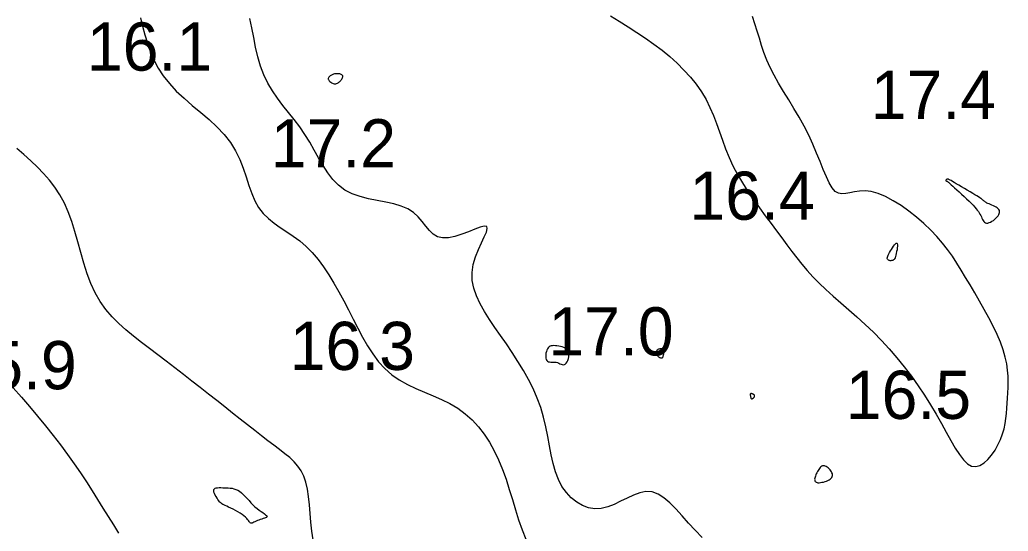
# Model space of a CAD drawing. Extents: x 3040093 to 3056816, y 408076 to 509144.
# Drawn here: x 3046278.7 to 3046381.4, y 435087.9 to 435141 of the extents above; entities that cross this region are included whole.
import ezdxf

# ---------------------------------------------------------------- set-up
doc = ezdxf.new("R2010")
doc.units = 0
doc.layers.add('V-CHAN-CONT-EL17', color=7, linetype='Continuous')
doc.layers.add('V-TOPO-SOUN-0610', color=7, linetype='Continuous')

msp = doc.modelspace()

# ---------------------------------------------------------------- linework, layer by layer
at = {"layer": 'V-CHAN-CONT-EL17'}
for points in [[(3046291.29, 435141.18), (3046291.5, 435140.3), (3046291.73, 435139.42), (3046292, 435138.54), (3046292.31, 435137.67), (3046292.68, 435136.81), (3046293.13, 435135.96), (3046293.65, 435135.14), (3046294.28, 435134.34), (3046295, 435133.57), (3046295.81, 435132.82), (3046296.66, 435132.08), (3046297.53, 435131.35), (3046298.4, 435130.6), (3046299.22, 435129.84), (3046299.97, 435129.05), (3046300.62, 435128.23), (3046301.16, 435127.36), (3046301.59, 435126.46), (3046301.95, 435125.55), (3046302.25, 435124.65), (3046302.54, 435123.78), (3046302.83, 435122.94), (3046303.16, 435122.17), (3046303.55, 435121.48), (3046304.02, 435120.87), (3046304.56, 435120.34), (3046305.16, 435119.86), (3046305.8, 435119.41), (3046306.47, 435118.96), (3046307.15, 435118.5), (3046307.83, 435118.01), (3046308.49, 435117.45), (3046309.12, 435116.81), (3046309.72, 435116.1), (3046310.29, 435115.33), (3046310.84, 435114.51), (3046311.37, 435113.64), (3046311.89, 435112.73), (3046312.39, 435111.8), (3046312.88, 435110.85), (3046313.36, 435109.9), (3046313.85, 435108.95), (3046314.35, 435108.02), (3046314.87, 435107.13), (3046315.43, 435106.28), (3046316.02, 435105.48), (3046316.67, 435104.76), (3046317.38, 435104.13), (3046318.16, 435103.58), (3046319, 435103.11), (3046319.87, 435102.7), (3046320.77, 435102.32), (3046321.67, 435101.94), (3046322.56, 435101.55), (3046323.42, 435101.13), (3046324.25, 435100.64), (3046325.01, 435100.08), (3046325.72, 435099.44), (3046326.38, 435098.73), (3046326.98, 435097.96), (3046327.53, 435097.12), (3046328.03, 435096.23), (3046328.48, 435095.29), (3046328.89, 435094.3), (3046329.26, 435093.27), (3046329.59, 435092.22), (3046329.92, 435091.16), (3046330.23, 435090.1), (3046330.56, 435089.05), (3046330.92, 435088.03), (3046331.31, 435087.06)], [(3046349.61, 435087.24), (3046348.89, 435087.98), (3046348.2, 435088.73), (3046347.54, 435089.48), (3046346.9, 435090.19), (3046346.28, 435090.82), (3046345.66, 435091.35), (3046345.04, 435091.74), (3046344.42, 435091.96), (3046343.79, 435092), (3046343.14, 435091.88), (3046342.49, 435091.64), (3046341.83, 435091.33), (3046341.16, 435090.99), (3046340.49, 435090.67), (3046339.82, 435090.4), (3046339.15, 435090.24), (3046338.48, 435090.21), (3046337.82, 435090.32), (3046337.19, 435090.55), (3046336.59, 435090.89), (3046336.02, 435091.35), (3046335.52, 435091.9), (3046335.06, 435092.54), (3046334.69, 435093.26), (3046334.38, 435094.05), (3046334.14, 435094.91), (3046333.94, 435095.81), (3046333.76, 435096.75), (3046333.58, 435097.73), (3046333.39, 435098.72), (3046333.15, 435099.72), (3046332.86, 435100.71), (3046332.49, 435101.7), (3046332.06, 435102.68), (3046331.58, 435103.64), (3046331.05, 435104.58), (3046330.48, 435105.51), (3046329.89, 435106.42), (3046329.29, 435107.32), (3046328.69, 435108.19), (3046328.1, 435109.04), (3046327.53, 435109.87), (3046327.01, 435110.69), (3046326.56, 435111.5), (3046326.18, 435112.31), (3046325.91, 435113.11), (3046325.75, 435113.92), (3046325.73, 435114.73), (3046325.85, 435115.55), (3046326.09, 435116.35), (3046326.38, 435117.11), (3046326.7, 435117.82), (3046326.99, 435118.43), (3046327.21, 435118.93), (3046327.3, 435119.3), (3046327.24, 435119.51), (3046326.98, 435119.54), (3046326.56, 435119.43), (3046326, 435119.23), (3046325.36, 435118.97), (3046324.66, 435118.71), (3046323.95, 435118.48), (3046323.27, 435118.34), (3046322.65, 435118.32), (3046322.13, 435118.45), (3046321.69, 435118.72), (3046321.29, 435119.1), (3046320.91, 435119.54), (3046320.53, 435120.02), (3046320.11, 435120.5), (3046319.63, 435120.95), (3046319.06, 435121.33), (3046318.37, 435121.63), (3046317.59, 435121.86), (3046316.75, 435122.04), (3046315.87, 435122.21), (3046314.98, 435122.39), (3046314.1, 435122.61), (3046313.27, 435122.9), (3046312.51, 435123.29), (3046311.84, 435123.79), (3046311.25, 435124.39), (3046310.73, 435125.08), (3046310.24, 435125.83), (3046309.78, 435126.63), (3046309.33, 435127.45), (3046308.86, 435128.27), (3046308.36, 435129.07), (3046307.82, 435129.85), (3046307.25, 435130.6), (3046306.67, 435131.34), (3046306.08, 435132.07), (3046305.51, 435132.82), (3046304.98, 435133.59), (3046304.49, 435134.4), (3046304.08, 435135.26), (3046303.74, 435136.17), (3046303.47, 435137.13), (3046303.24, 435138.12), (3046303.04, 435139.12), (3046302.84, 435140.12), (3046302.62, 435141.1)], [(3046340.09, 435141.39), (3046341.02, 435140.82), (3046341.94, 435140.24), (3046342.85, 435139.66), (3046343.75, 435139.06), (3046344.62, 435138.45), (3046345.46, 435137.81), (3046346.27, 435137.15), (3046347.02, 435136.46), (3046347.74, 435135.75), (3046348.4, 435135.02), (3046349, 435134.27), (3046349.55, 435133.49), (3046350.03, 435132.7), (3046350.44, 435131.88), (3046350.8, 435131.04), (3046351.13, 435130.19), (3046351.44, 435129.33), (3046351.74, 435128.46), (3046352.06, 435127.58), (3046352.42, 435126.69), (3046352.82, 435125.81), (3046353.29, 435124.92), (3046353.81, 435124.04), (3046354.37, 435123.16), (3046354.96, 435122.3), (3046355.57, 435121.46), (3046356.18, 435120.63), (3046356.78, 435119.83), (3046357.36, 435119.06), (3046357.91, 435118.32), (3046358.43, 435117.61), (3046358.94, 435116.92), (3046359.46, 435116.25), (3046359.98, 435115.59), (3046360.54, 435114.93), (3046361.13, 435114.28), (3046361.77, 435113.62), (3046362.48, 435112.96), (3046363.23, 435112.28), (3046364.02, 435111.58), (3046364.85, 435110.87), (3046365.7, 435110.12), (3046366.55, 435109.35), (3046367.41, 435108.54), (3046368.25, 435107.69), (3046369.07, 435106.8), (3046369.86, 435105.88), (3046370.62, 435104.93), (3046371.36, 435103.96), (3046372.06, 435102.98), (3046372.72, 435101.99), (3046373.35, 435101), (3046373.93, 435100.03), (3046374.48, 435099.07), (3046374.98, 435098.15), (3046375.46, 435097.29), (3046375.91, 435096.51), (3046376.35, 435095.84), (3046376.77, 435095.29), (3046377.19, 435094.89), (3046377.62, 435094.65), (3046378.05, 435094.6), (3046378.48, 435094.72), (3046378.91, 435094.97), (3046379.31, 435095.33), (3046379.7, 435095.79), (3046380.05, 435096.3), (3046380.36, 435096.85), (3046380.63, 435097.42), (3046380.83, 435097.98), (3046380.99, 435098.52), (3046381.11, 435099.05), (3046381.19, 435099.58), (3046381.25, 435100.11), (3046381.29, 435100.64), (3046381.32, 435101.17), (3046381.35, 435101.7), (3046381.38, 435102.25), (3046381.41, 435102.8), (3046381.42, 435103.38), (3046381.41, 435103.98), (3046381.36, 435104.6), (3046381.27, 435105.26), (3046381.12, 435105.96), (3046380.9, 435106.7), (3046380.61, 435107.49), (3046380.26, 435108.31), (3046379.85, 435109.16), (3046379.4, 435110.03), (3046378.93, 435110.9), (3046378.44, 435111.76), (3046377.95, 435112.61), (3046377.46, 435113.44), (3046377, 435114.23), (3046376.54, 435114.98), (3046376.09, 435115.71), (3046375.62, 435116.42), (3046375.13, 435117.11), (3046374.6, 435117.79), (3046374.02, 435118.47), (3046373.38, 435119.14), (3046372.67, 435119.81), (3046371.91, 435120.47), (3046371.11, 435121.1), (3046370.3, 435121.68), (3046369.48, 435122.19), (3046368.68, 435122.61), (3046367.92, 435122.94), (3046367.2, 435123.14), (3046366.56, 435123.22), (3046365.97, 435123.19), (3046365.45, 435123.11), (3046364.98, 435123.01), (3046364.54, 435122.92), (3046364.15, 435122.89), (3046363.79, 435122.96), (3046363.46, 435123.16), (3046363.14, 435123.52), (3046362.83, 435124.03), (3046362.53, 435124.67), (3046362.21, 435125.42), (3046361.88, 435126.25), (3046361.52, 435127.14), (3046361.13, 435128.06), (3046360.7, 435129), (3046360.22, 435129.93), (3046359.7, 435130.85), (3046359.16, 435131.76), (3046358.62, 435132.65), (3046358.08, 435133.52), (3046357.57, 435134.38), (3046357.1, 435135.21), (3046356.69, 435136.01), (3046356.34, 435136.79), (3046356.05, 435137.56), (3046355.8, 435138.3), (3046355.57, 435139.05), (3046355.35, 435139.79), (3046355.11, 435140.55), (3046354.85, 435141.32)], [(3046309.23, 435086.98), (3046309.08, 435087.89), (3046308.97, 435088.82), (3046308.89, 435089.73), (3046308.82, 435090.62), (3046308.74, 435091.47), (3046308.63, 435092.26), (3046308.47, 435092.97), (3046308.25, 435093.6), (3046307.97, 435094.15), (3046307.63, 435094.64), (3046307.23, 435095.09), (3046306.78, 435095.52), (3046306.28, 435095.93), (3046305.73, 435096.35), (3046305.14, 435096.8), (3046304.51, 435097.28), (3046303.84, 435097.79), (3046303.14, 435098.34), (3046302.4, 435098.92), (3046301.64, 435099.52), (3046300.85, 435100.14), (3046300.04, 435100.79), (3046299.2, 435101.44), (3046298.35, 435102.11), (3046297.48, 435102.79), (3046296.61, 435103.47), (3046295.73, 435104.16), (3046294.85, 435104.84), (3046293.96, 435105.52), (3046293.09, 435106.18), (3046292.23, 435106.84), (3046291.39, 435107.48), (3046290.56, 435108.12), (3046289.77, 435108.77), (3046289.02, 435109.44), (3046288.32, 435110.15), (3046287.67, 435110.9), (3046287.08, 435111.72), (3046286.56, 435112.61), (3046286.11, 435113.58), (3046285.73, 435114.61), (3046285.39, 435115.69), (3046285.08, 435116.8), (3046284.78, 435117.91), (3046284.47, 435118.99), (3046284.15, 435120.04), (3046283.78, 435121.04), (3046283.37, 435121.95), (3046282.9, 435122.79), (3046282.38, 435123.58), (3046281.82, 435124.31), (3046281.21, 435125.01), (3046280.57, 435125.68), (3046279.88, 435126.33), (3046279.17, 435126.97), (3046278.42, 435127.62)], [(3046278.06, 435102.78), (3046278.9, 435101.81), (3046279.74, 435100.82), (3046280.58, 435099.83), (3046281.4, 435098.83), (3046282.2, 435097.83), (3046282.97, 435096.84), (3046283.7, 435095.86), (3046284.39, 435094.89), (3046285.04, 435093.94), (3046285.66, 435093.01), (3046286.25, 435092.09), (3046286.82, 435091.18), (3046287.38, 435090.29), (3046287.92, 435089.41), (3046288.46, 435088.54), (3046289, 435087.69)]]:
    msp.add_lwpolyline(points, dxfattribs=at)
for points in [[(3046312.08, 435134.67), (3046312.14, 435134.74), (3046312.19, 435134.82), (3046312.24, 435134.89), (3046312.28, 435134.96), (3046312.3, 435135.03), (3046312.31, 435135.09), (3046312.3, 435135.15), (3046312.26, 435135.2), (3046312.21, 435135.24), (3046312.14, 435135.28), (3046312.06, 435135.31), (3046311.98, 435135.34), (3046311.88, 435135.35), (3046311.79, 435135.36), (3046311.69, 435135.37), (3046311.6, 435135.36), (3046311.51, 435135.35), (3046311.42, 435135.34), (3046311.34, 435135.32), (3046311.27, 435135.29), (3046311.19, 435135.26), (3046311.12, 435135.23), (3046311.05, 435135.19), (3046310.99, 435135.15), (3046310.93, 435135.1), (3046310.88, 435135.05), (3046310.83, 435135), (3046310.8, 435134.94), (3046310.79, 435134.88), (3046310.78, 435134.82), (3046310.8, 435134.76), (3046310.84, 435134.69), (3046310.89, 435134.62), (3046310.96, 435134.55), (3046311.04, 435134.49), (3046311.13, 435134.43), (3046311.22, 435134.39), (3046311.31, 435134.35), (3046311.4, 435134.33), (3046311.49, 435134.33), (3046311.57, 435134.33), (3046311.65, 435134.35), (3046311.73, 435134.39), (3046311.8, 435134.43), (3046311.87, 435134.48), (3046311.94, 435134.54), (3046312.01, 435134.6)], [(3046375.85, 435123.53), (3046376.07, 435123.32), (3046376.32, 435123.1), (3046376.58, 435122.86), (3046376.84, 435122.62), (3046377.1, 435122.38), (3046377.35, 435122.14), (3046377.57, 435121.92), (3046377.77, 435121.71), (3046377.94, 435121.53), (3046378.09, 435121.36), (3046378.21, 435121.21), (3046378.32, 435121.06), (3046378.41, 435120.92), (3046378.49, 435120.78), (3046378.56, 435120.65), (3046378.63, 435120.51), (3046378.69, 435120.37), (3046378.75, 435120.24), (3046378.82, 435120.13), (3046378.89, 435120.03), (3046378.97, 435119.95), (3046379.06, 435119.89), (3046379.17, 435119.86), (3046379.3, 435119.87), (3046379.44, 435119.91), (3046379.58, 435119.97), (3046379.73, 435120.05), (3046379.88, 435120.15), (3046380.02, 435120.26), (3046380.15, 435120.38), (3046380.27, 435120.5), (3046380.37, 435120.62), (3046380.44, 435120.74), (3046380.49, 435120.85), (3046380.52, 435120.96), (3046380.52, 435121.07), (3046380.5, 435121.17), (3046380.46, 435121.27), (3046380.39, 435121.36), (3046380.29, 435121.44), (3046380.17, 435121.52), (3046380.03, 435121.6), (3046379.88, 435121.67), (3046379.73, 435121.73), (3046379.58, 435121.79), (3046379.45, 435121.85), (3046379.32, 435121.9), (3046379.21, 435121.95), (3046379.12, 435122), (3046379.05, 435122.04), (3046378.99, 435122.09), (3046378.93, 435122.13), (3046378.89, 435122.17), (3046378.84, 435122.21), (3046378.8, 435122.25), (3046378.75, 435122.29), (3046378.7, 435122.33), (3046378.64, 435122.38), (3046378.56, 435122.43), (3046378.46, 435122.5), (3046378.33, 435122.58), (3046378.16, 435122.68), (3046377.96, 435122.8), (3046377.73, 435122.95), (3046377.46, 435123.11), (3046377.17, 435123.28), (3046376.87, 435123.46), (3046376.57, 435123.63), (3046376.29, 435123.8), (3046376.03, 435123.95), (3046375.81, 435124.08), (3046375.63, 435124.19), (3046375.49, 435124.27), (3046375.39, 435124.33), (3046375.31, 435124.36), (3046375.26, 435124.39), (3046375.23, 435124.41), (3046375.2, 435124.42), (3046375.19, 435124.42), (3046375.17, 435124.42), (3046375.15, 435124.42), (3046375.13, 435124.42), (3046375.11, 435124.42), (3046375.09, 435124.42), (3046375.07, 435124.42), (3046375.05, 435124.41), (3046375.03, 435124.4), (3046375.01, 435124.39), (3046374.99, 435124.37), (3046374.97, 435124.36), (3046374.96, 435124.34), (3046374.94, 435124.32), (3046374.94, 435124.31), (3046374.93, 435124.29), (3046374.94, 435124.27), (3046374.95, 435124.26), (3046374.96, 435124.25), (3046374.99, 435124.24), (3046375.01, 435124.23), (3046375.04, 435124.22), (3046375.06, 435124.21), (3046375.09, 435124.2), (3046375.11, 435124.19), (3046375.14, 435124.17), (3046375.16, 435124.16), (3046375.19, 435124.13), (3046375.24, 435124.09), (3046375.3, 435124.03), (3046375.39, 435123.95), (3046375.51, 435123.84), (3046375.66, 435123.7)], [(3046369.18, 435116.97), (3046369.28, 435117.14), (3046369.39, 435117.31), (3046369.5, 435117.48), (3046369.61, 435117.61), (3046369.71, 435117.72), (3046369.79, 435117.78), (3046369.86, 435117.79), (3046369.9, 435117.73), (3046369.92, 435117.62), (3046369.91, 435117.47), (3046369.9, 435117.29), (3046369.87, 435117.1), (3046369.83, 435116.9), (3046369.79, 435116.7), (3046369.75, 435116.53), (3046369.7, 435116.39), (3046369.66, 435116.27), (3046369.62, 435116.17), (3046369.57, 435116.1), (3046369.52, 435116.05), (3046369.48, 435116.02), (3046369.42, 435115.99), (3046369.37, 435115.98), (3046369.3, 435115.97), (3046369.24, 435115.96), (3046369.17, 435115.96), (3046369.1, 435115.97), (3046369.04, 435115.99), (3046368.99, 435116.01), (3046368.94, 435116.04), (3046368.9, 435116.08), (3046368.88, 435116.12), (3046368.86, 435116.18), (3046368.86, 435116.24), (3046368.88, 435116.32), (3046368.9, 435116.42), (3046368.95, 435116.53), (3046369.01, 435116.66), (3046369.09, 435116.8)], [(3046333.57, 435105.52), (3046333.67, 435105.47), (3046333.78, 435105.45), (3046333.91, 435105.44), (3046334.04, 435105.44), (3046334.18, 435105.44), (3046334.32, 435105.44), (3046334.46, 435105.42), (3046334.59, 435105.38), (3046334.72, 435105.33), (3046334.85, 435105.27), (3046334.97, 435105.22), (3046335.09, 435105.18), (3046335.2, 435105.16), (3046335.31, 435105.18), (3046335.41, 435105.23), (3046335.51, 435105.32), (3046335.6, 435105.45), (3046335.68, 435105.62), (3046335.74, 435105.8), (3046335.78, 435105.99), (3046335.79, 435106.18), (3046335.78, 435106.36), (3046335.73, 435106.53), (3046335.65, 435106.67), (3046335.54, 435106.79), (3046335.4, 435106.89), (3046335.25, 435106.96), (3046335.08, 435107.02), (3046334.9, 435107.07), (3046334.72, 435107.1), (3046334.54, 435107.13), (3046334.38, 435107.14), (3046334.23, 435107.15), (3046334.08, 435107.14), (3046333.95, 435107.12), (3046333.83, 435107.08), (3046333.73, 435107.01), (3046333.63, 435106.93), (3046333.55, 435106.82), (3046333.49, 435106.68), (3046333.44, 435106.52), (3046333.4, 435106.35), (3046333.38, 435106.17), (3046333.38, 435106), (3046333.4, 435105.84), (3046333.43, 435105.7), (3046333.49, 435105.59)], [(3046345.15, 435105.96), (3046345.19, 435105.93), (3046345.24, 435105.91), (3046345.29, 435105.89), (3046345.34, 435105.88), (3046345.39, 435105.88), (3046345.43, 435105.88), (3046345.47, 435105.89), (3046345.5, 435105.91), (3046345.53, 435105.93), (3046345.55, 435105.96), (3046345.56, 435105.99), (3046345.58, 435106.04), (3046345.59, 435106.09), (3046345.61, 435106.14), (3046345.62, 435106.2), (3046345.64, 435106.27), (3046345.65, 435106.35), (3046345.66, 435106.42), (3046345.67, 435106.5), (3046345.66, 435106.57), (3046345.65, 435106.63), (3046345.63, 435106.69), (3046345.59, 435106.74), (3046345.54, 435106.78), (3046345.47, 435106.8), (3046345.4, 435106.81), (3046345.32, 435106.81), (3046345.24, 435106.81), (3046345.16, 435106.79), (3046345.09, 435106.77), (3046345.02, 435106.74), (3046344.97, 435106.71), (3046344.93, 435106.67), (3046344.91, 435106.63), (3046344.89, 435106.58), (3046344.88, 435106.53), (3046344.88, 435106.48), (3046344.88, 435106.43), (3046344.89, 435106.38), (3046344.9, 435106.32), (3046344.92, 435106.27), (3046344.94, 435106.22), (3046344.96, 435106.16), (3046344.99, 435106.11), (3046345.02, 435106.07), (3046345.06, 435106.03), (3046345.1, 435105.99)], [(3046354.7, 435101.7), (3046354.71, 435101.67), (3046354.73, 435101.66), (3046354.74, 435101.64), (3046354.76, 435101.64), (3046354.78, 435101.64), (3046354.8, 435101.64), (3046354.82, 435101.64), (3046354.84, 435101.65), (3046354.87, 435101.66), (3046354.89, 435101.67), (3046354.92, 435101.69), (3046354.94, 435101.7), (3046354.96, 435101.72), (3046354.99, 435101.74), (3046355.01, 435101.77), (3046355.03, 435101.79), (3046355.05, 435101.82), (3046355.06, 435101.85), (3046355.07, 435101.88), (3046355.08, 435101.91), (3046355.08, 435101.94), (3046355.08, 435101.97), (3046355.07, 435101.99), (3046355.06, 435102.02), (3046355.04, 435102.04), (3046355.01, 435102.05), (3046354.98, 435102.07), (3046354.95, 435102.08), (3046354.92, 435102.1), (3046354.89, 435102.11), (3046354.85, 435102.13), (3046354.82, 435102.14), (3046354.78, 435102.16), (3046354.75, 435102.17), (3046354.72, 435102.18), (3046354.69, 435102.18), (3046354.67, 435102.17), (3046354.65, 435102.16), (3046354.64, 435102.14), (3046354.63, 435102.1), (3046354.63, 435102.05), (3046354.63, 435102), (3046354.64, 435101.95), (3046354.65, 435101.89), (3046354.66, 435101.83), (3046354.67, 435101.78), (3046354.68, 435101.74)], [(3046363.03, 435093.39), (3046363.1, 435093.47), (3046363.14, 435093.56), (3046363.16, 435093.65), (3046363.16, 435093.75), (3046363.15, 435093.85), (3046363.11, 435093.95), (3046363.06, 435094.05), (3046362.99, 435094.16), (3046362.91, 435094.26), (3046362.82, 435094.36), (3046362.73, 435094.46), (3046362.62, 435094.54), (3046362.52, 435094.6), (3046362.42, 435094.65), (3046362.32, 435094.68), (3046362.22, 435094.68), (3046362.13, 435094.66), (3046362.05, 435094.62), (3046361.97, 435094.56), (3046361.89, 435094.49), (3046361.82, 435094.4), (3046361.74, 435094.3), (3046361.68, 435094.19), (3046361.61, 435094.08), (3046361.54, 435093.96), (3046361.48, 435093.84), (3046361.43, 435093.73), (3046361.39, 435093.61), (3046361.35, 435093.49), (3046361.33, 435093.39), (3046361.31, 435093.29), (3046361.32, 435093.2), (3046361.33, 435093.13), (3046361.37, 435093.06), (3046361.42, 435093.01), (3046361.48, 435092.97), (3046361.56, 435092.94), (3046361.66, 435092.92), (3046361.78, 435092.92), (3046361.92, 435092.93), (3046362.07, 435092.96), (3046362.23, 435092.99), (3046362.39, 435093.04), (3046362.55, 435093.09), (3046362.69, 435093.16), (3046362.83, 435093.23), (3046362.94, 435093.3)], [(3046300.06, 435090.55), (3046299.93, 435090.61), (3046299.82, 435090.67), (3046299.73, 435090.72), (3046299.65, 435090.78), (3046299.57, 435090.85), (3046299.5, 435090.93), (3046299.41, 435091.04), (3046299.32, 435091.16), (3046299.23, 435091.31), (3046299.13, 435091.47), (3046299.04, 435091.63), (3046298.96, 435091.79), (3046298.91, 435091.95), (3046298.89, 435092.08), (3046298.9, 435092.2), (3046298.95, 435092.28), (3046299.03, 435092.34), (3046299.15, 435092.38), (3046299.29, 435092.4), (3046299.45, 435092.41), (3046299.63, 435092.41), (3046299.82, 435092.4), (3046300.02, 435092.39), (3046300.21, 435092.38), (3046300.4, 435092.38), (3046300.6, 435092.36), (3046300.79, 435092.34), (3046300.99, 435092.29), (3046301.18, 435092.23), (3046301.38, 435092.14), (3046301.57, 435092.03), (3046301.76, 435091.87), (3046301.96, 435091.7), (3046302.15, 435091.5), (3046302.35, 435091.28), (3046302.55, 435091.06), (3046302.75, 435090.84), (3046302.96, 435090.63), (3046303.17, 435090.43), (3046303.39, 435090.24), (3046303.6, 435090.08), (3046303.8, 435089.94), (3046303.99, 435089.81), (3046304.15, 435089.7), (3046304.28, 435089.6), (3046304.37, 435089.51), (3046304.42, 435089.44), (3046304.41, 435089.38), (3046304.36, 435089.32), (3046304.27, 435089.28), (3046304.16, 435089.23), (3046304.02, 435089.19), (3046303.87, 435089.14), (3046303.71, 435089.1), (3046303.56, 435089.04), (3046303.42, 435088.99), (3046303.29, 435088.92), (3046303.17, 435088.86), (3046303.06, 435088.81), (3046302.96, 435088.76), (3046302.87, 435088.73), (3046302.79, 435088.71), (3046302.73, 435088.72), (3046302.67, 435088.75), (3046302.61, 435088.81), (3046302.56, 435088.88), (3046302.49, 435088.98), (3046302.41, 435089.09), (3046302.31, 435089.21), (3046302.19, 435089.34), (3046302.03, 435089.47), (3046301.84, 435089.61), (3046301.62, 435089.75), (3046301.39, 435089.89), (3046301.14, 435090.03), (3046300.89, 435090.16), (3046300.65, 435090.28), (3046300.42, 435090.38), (3046300.23, 435090.48)]]:
    msp.add_lwpolyline(points, close=True, dxfattribs=at)

# ---------------------------------------------------------------- texts
at = {"layer": 'V-TOPO-SOUN-0610'}
for s, p in [('16.1 ', (3046285.71, 435135.69)), ('17.4 ', (3046367.14, 435130.67)), ('17.2 ', (3046304.81, 435125.65)), ('16.4 ', (3046348.31, 435120.21)), ('17.0 ', (3046333.65, 435106.13)), ('16.3 ', (3046306.78, 435104.62)), ('15.9 ', (3046271.64, 435102.62)), ('16.5 ', (3046364.55, 435099.54))]:
    msp.add_text(s, height=5, dxfattribs=at).set_placement(p)

doc.saveas('drawing.dxf')
